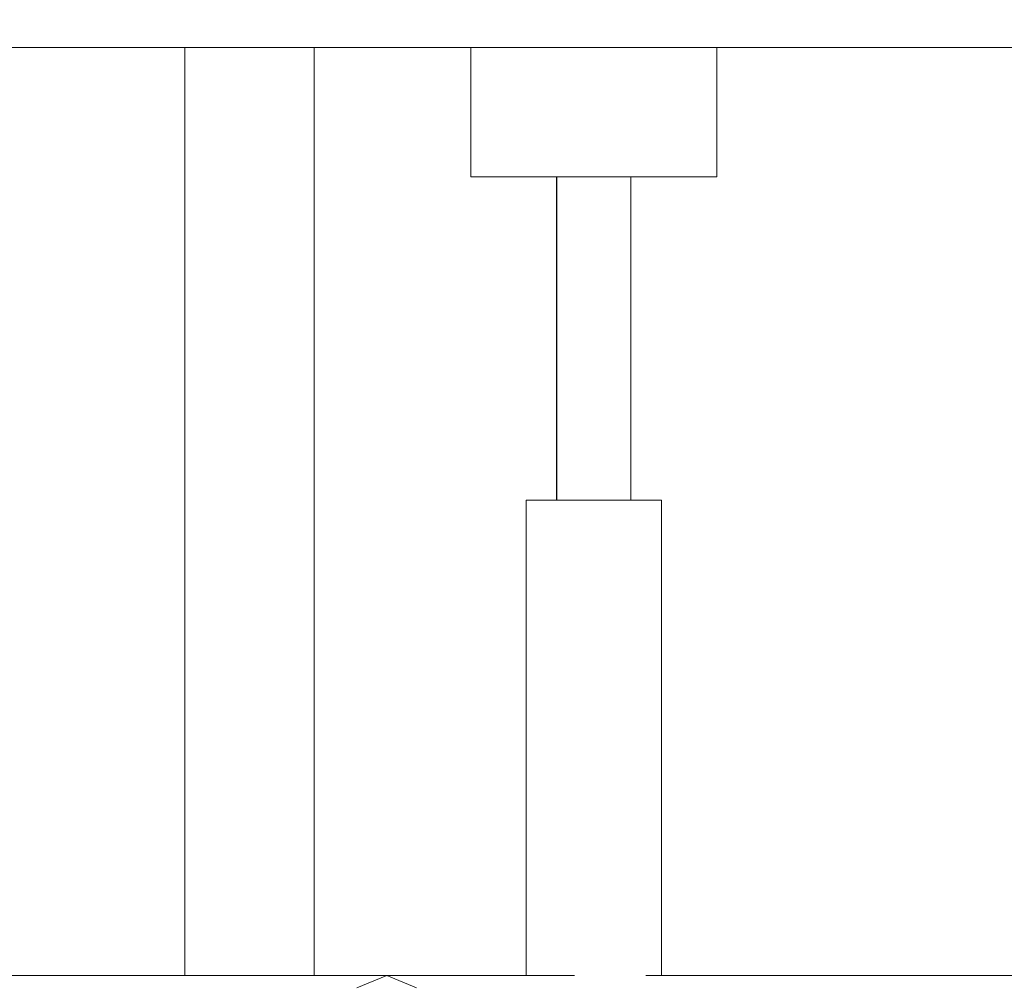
# Model space of a CAD drawing. Header units: millimetres. Extents: x -30280 to 100171, y -17460 to 4378.
# Tile 270 of 281: x 83767 to 84072, y -9660 to -9361. Entities that reach past the tile are written whole.
import ezdxf

# ---------------------------------------------------------------- set-up
doc = ezdxf.new("R2010")
doc.units = ezdxf.units.MM
doc.header["$MEASUREMENT"] = 0
doc.linetypes.add('Wipeout_Contour', pattern=[1000, 0, -1000])
for name, color, linetype in [('Nuevo_08_E_Envans secs', 7, 'Continuous'), ('Nuevo_09_EI_Mobiliari general', 7, 'Continuous'), ('Nuevo_Ventanas Archicad', 7, 'Continuous')]:
    doc.layers.add(name, color=color, linetype=linetype)
for name, color, linetype, lineweight in [('Nuevo_08_E_Envans secs_Pluma_Nº__47', 7, 'Continuous', 20), ('Nuevo_09_EI_Mobiliari general_Pluma_Nº__1', 7, 'Continuous', 5), ('Nuevo_09_EI_Mobiliari general_Pluma_Nº__24', 252, 'Continuous', 5), ('Nuevo_Ventanas Archicad_Pluma_Nº__1', 7, 'Continuous', 5)]:
    doc.layers.add(name, color=color, linetype=linetype, lineweight=lineweight)

# ---------------------------------------------------------------- blocks, each defined once
blk = doc.blocks.new('Elem Sección_251_3', base_point=(91863.52, -13459.98))
at = {"color": 254, "linetype": 'Wipeout_Contour', "lineweight": 0, "ltscale": 337506.293155}
blk.add_wipeout([(83818.41, -9656.98), (83858.41, -9656.98), (83858.41, -9369.98), (83818.41, -9369.98)], dxfattribs=at).dxf.layer = 'Nuevo_Ventanas Archicad'
at = {"layer": 'Nuevo_Ventanas Archicad_Pluma_Nº__1', "color": 7, "linetype": 'Continuous', "lineweight": 5}
blk.add_line((83818.41, -9369.98), (83818.41, -9656.98), dxfattribs=at)
blk = doc.blocks.new('Elem Sección_291_3', base_point=(91863.52, -13459.98))
at = {"color": 254, "linetype": 'Wipeout_Contour', "lineweight": 0, "ltscale": 675520.9964}
blk.add_wipeout([(83906.76, -9369.98), (83858.41, -9369.98), (83858.41, -9656.98), (83923.86, -9656.98), (83923.86, -9509.98), (83933.32, -9509.98), (83933.32, -9409.98), (83906.76, -9409.98)], dxfattribs=at).dxf.layer = 'Nuevo_08_E_Envans secs'
at = {"layer": 'Nuevo_08_E_Envans secs_Pluma_Nº__47', "color": 7, "linetype": 'Continuous', "lineweight": 20}
blk.add_line((83858.41, -9369.98), (83858.41, -9656.98), dxfattribs=at)
blk = doc.blocks.new('Elem Sección_292_3', base_point=(91863.52, -13459.98))
at = {"color": 254, "linetype": 'Wipeout_Contour', "lineweight": 0, "ltscale": 337744.332673}
blk.add_wipeout([(83906.76, -9409.98), (83917.91, -9409.98), (83917.91, -9369.98), (83906.76, -9369.98)], dxfattribs=at).dxf.layer = 'Nuevo_09_EI_Mobiliari general'
at = {"color": 254, "linetype": 'Wipeout_Contour', "lineweight": 0, "ltscale": 337889.479548}
blk.add_wipeout([(83923.89, -9509.98), (83923.89, -9656.98), (83930.01, -9656.98), (83930.01, -9509.98)], dxfattribs=at).dxf.layer = 'Nuevo_09_EI_Mobiliari general'
at = {"layer": 'Nuevo_09_EI_Mobiliari general_Pluma_Nº__1', "color": 7, "linetype": 'Continuous', "lineweight": 5}
blk.add_line((83906.76, -9409.98), (83906.76, -9369.98), dxfattribs=at)
at = {"color": 254, "linetype": 'Wipeout_Contour', "lineweight": 0, "ltscale": 337819.956536}
blk.add_wipeout([(83917.91, -9369.98), (83917.91, -9409.98), (83944.81, -9409.98), (83944.81, -9369.98)], dxfattribs=at).dxf.layer = 'Nuevo_09_EI_Mobiliari general'
at = {"layer": 'Nuevo_09_EI_Mobiliari general_Pluma_Nº__1', "color": 7, "linetype": 'Continuous', "lineweight": 5}
blk.add_line((83906.76, -9409.98), (83917.91, -9409.98), dxfattribs=at)
at = {"color": 254, "linetype": 'Wipeout_Contour', "lineweight": 0, "ltscale": 337926.9051}
blk.add_wipeout([(83944.81, -9369.98), (83944.81, -9409.98), (83971.72, -9409.98), (83971.72, -9369.98)], dxfattribs=at).dxf.layer = 'Nuevo_09_EI_Mobiliari general'
at = {"color": 254, "linetype": 'Wipeout_Contour', "lineweight": 0, "ltscale": 337865.994912}
blk.add_wipeout([(83933.4, -9509.98), (83936.74, -9509.98), (83936.74, -9409.98), (83933.4, -9409.98)], dxfattribs=at).dxf.layer = 'Nuevo_09_EI_Mobiliari general'
at = {"color": 254, "linetype": 'Wipeout_Contour', "lineweight": 0, "ltscale": 338002.529346}
blk.add_wipeout([(83971.72, -9409.98), (83982.86, -9409.98), (83982.86, -9369.98), (83971.72, -9369.98)], dxfattribs=at).dxf.layer = 'Nuevo_09_EI_Mobiliari general'
at = {"color": 254, "linetype": 'Wipeout_Contour', "lineweight": 0, "ltscale": 337888.680015}
blk.add_wipeout([(83936.74, -9509.98), (83944.81, -9509.98), (83944.81, -9409.98), (83936.74, -9409.98)], dxfattribs=at).dxf.layer = 'Nuevo_09_EI_Mobiliari general'
at = {"layer": 'Nuevo_09_EI_Mobiliari general_Pluma_Nº__1', "color": 7, "linetype": 'Continuous', "lineweight": 5}
for p, q in [((83982.86, -9409.98), (83982.86, -9369.98)), ((83971.72, -9409.98), (83982.86, -9409.98))]:
    blk.add_line(p, q, dxfattribs=at)
at = {"layer": 'Nuevo_09_EI_Mobiliari general_Pluma_Nº__24', "color": 252, "linetype": 'Continuous', "lineweight": 5, "flags": 128}
blk.add_lwpolyline([(83666.94, -8877.38), (83698.97, -8993.43), (83729.13, -9234.54), (83727.1, -9335.97), (83727.76, -9340.37), (83729.83, -9346.94), (83732.86, -9353.01), (83736.75, -9358.37), (83741.38, -9362.87), (83746.62, -9366.37), (83752.31, -9368.76), (83758.27, -9369.98), (83761.3, -9369.98), (84132.46, -9369.98)], dxfattribs=at)
at = {"color": 254, "linetype": 'Wipeout_Contour', "lineweight": 0, "ltscale": 337920.761613}
blk.add_wipeout([(83944.81, -9509.98), (83952.88, -9509.98), (83952.88, -9409.98), (83944.81, -9409.98)], dxfattribs=at).dxf.layer = 'Nuevo_09_EI_Mobiliari general'
at = {"layer": 'Nuevo_09_EI_Mobiliari general_Pluma_Nº__1', "color": 7, "linetype": 'Continuous', "lineweight": 5}
blk.add_line((83917.91, -9409.98), (83944.81, -9409.98), dxfattribs=at)
at = {"color": 254, "linetype": 'Wipeout_Contour', "lineweight": 0, "ltscale": 337943.446742}
blk.add_wipeout([(83952.88, -9509.98), (83956.23, -9509.98), (83956.23, -9409.98), (83952.88, -9409.98)], dxfattribs=at).dxf.layer = 'Nuevo_09_EI_Mobiliari general'
at = {"color": 254, "linetype": 'Wipeout_Contour', "lineweight": 0, "ltscale": 506910.896758}
blk.add_wipeout([(83930.01, -9656.98), (83932.98, -9656.98), (83938.82, -9656.98), (83944.81, -9659.79), (83944.81, -9509.98), (83930.01, -9509.98)], dxfattribs=at).dxf.layer = 'Nuevo_09_EI_Mobiliari general'
at = {"layer": 'Nuevo_09_EI_Mobiliari general_Pluma_Nº__1', "color": 7, "linetype": 'Continuous', "lineweight": 5}
for p, q in [((83933.4, -9509.98), (83933.4, -9409.98)), ((83944.81, -9409.98), (83971.72, -9409.98)), ((83923.89, -9509.98), (83930.01, -9509.98))]:
    blk.add_line(p, q, dxfattribs=at)
at = {"color": 254, "linetype": 'Wipeout_Contour', "lineweight": 0, "ltscale": 1352067.91785732}
blk.add_wipeout([(83944.81, -9659.79), (83947.41, -9660.72), (83947.54, -9660.78), (83950.99, -9669.98), (83947.54, -9679.17), (83947.41, -9679.23), (83945.33, -9679.98), (83955.69, -9679.98), (83955.02, -9679.71), (83954.29, -9679.17), (83952.16, -9669.98), (83954.29, -9660.78), (83955.02, -9660.25), (83959.61, -9658.4), (83959.61, -9509.98), (83944.81, -9509.98)], dxfattribs=at).dxf.layer = 'Nuevo_09_EI_Mobiliari general'
at = {"layer": 'Nuevo_09_EI_Mobiliari general_Pluma_Nº__1', "color": 7, "linetype": 'Continuous', "lineweight": 5}
for p, q in [((83956.23, -9509.98), (83956.23, -9409.98)), ((83930.01, -9509.98), (83944.81, -9509.98))]:
    blk.add_line(p, q, dxfattribs=at)
at = {"color": 254, "linetype": 'Wipeout_Contour', "lineweight": 0, "ltscale": 422546.390171}
blk.add_wipeout([(83959.61, -9658.4), (83960.9, -9656.98), (83965.74, -9656.98), (83965.74, -9509.98), (83959.61, -9509.98)], dxfattribs=at).dxf.layer = 'Nuevo_09_EI_Mobiliari general'
at = {"color": 254, "linetype": 'Wipeout_Contour', "lineweight": 0, "ltscale": 506872.736166}
blk.add_wipeout([(83938.82, -9656.98), (83880.79, -9656.98), (83889.98, -9660.78), (83947.54, -9660.78), (83947.41, -9660.72), (83944.81, -9659.79)], dxfattribs=at).dxf.layer = 'Nuevo_09_EI_Mobiliari general'
at = {"layer": 'Nuevo_09_EI_Mobiliari general_Pluma_Nº__1', "color": 7, "linetype": 'Continuous', "lineweight": 5}
for p, q in [((83923.89, -9656.98), (83923.89, -9509.98)), ((83944.81, -9509.98), (83959.61, -9509.98)), ((83959.61, -9509.98), (83965.74, -9509.98))]:
    blk.add_line(p, q, dxfattribs=at)
at = {"color": 254, "linetype": 'Wipeout_Contour', "lineweight": 0, "ltscale": 337436.562259}
blk.add_wipeout([(83732.14, -9656.98), (83732.86, -9660.78), (83871.59, -9660.78), (83880.79, -9656.98)], dxfattribs=at).dxf.layer = 'Nuevo_09_EI_Mobiliari general'
at = {"color": 254, "linetype": 'Wipeout_Contour', "lineweight": 0, "ltscale": 507379.522055}
blk.add_wipeout([(83955.02, -9660.25), (83954.29, -9660.78), (84111.15, -9660.78), (84116.87, -9656.98), (83960.9, -9656.98), (83959.61, -9658.4)], dxfattribs=at).dxf.layer = 'Nuevo_09_EI_Mobiliari general'
at = {"layer": 'Nuevo_09_EI_Mobiliari general_Pluma_Nº__1', "color": 7, "linetype": 'Continuous', "lineweight": 5}
for p, q in [((83965.74, -9656.98), (83965.74, -9509.98)), ((83732.14, -9656.98), (83880.79, -9656.98)), ((83880.79, -9656.98), (83938.82, -9656.98)), ((84116.87, -9656.98), (83960.9, -9656.98))]:
    blk.add_line(p, q, dxfattribs=at)
at = {"layer": 'Nuevo_09_EI_Mobiliari general_Pluma_Nº__24', "color": 252, "linetype": 'Continuous', "lineweight": 5}
for q in [(83871.59, -9660.78), (83889.98, -9660.78)]:
    blk.add_line((83880.79, -9656.98), q, dxfattribs=at)
blk = doc.blocks.new('Elem Sección_293_3', base_point=(91863.52, -13459.98))
at = {"color": 254, "linetype": 'Wipeout_Contour', "lineweight": 0, "ltscale": 337859.205028}
blk.add_wipeout([(83933.4, -9409.98), (83933.32, -9409.98), (83933.32, -9509.98), (83933.4, -9509.98)], dxfattribs=at).dxf.layer = 'Nuevo_09_EI_Mobiliari general'
at = {"color": 254, "linetype": 'Wipeout_Contour', "lineweight": 0, "ltscale": 337877.247672}
blk.add_wipeout([(83923.86, -9656.98), (83923.89, -9656.98), (83923.89, -9509.98), (83923.86, -9509.98)], dxfattribs=at).dxf.layer = 'Nuevo_09_EI_Mobiliari general'
at = {"layer": 'Nuevo_09_EI_Mobiliari general_Pluma_Nº__1', "color": 7, "linetype": 'Continuous', "lineweight": 5}
for p, q in [((83933.32, -9509.98), (83933.32, -9409.98)), ((83923.86, -9656.98), (83923.86, -9509.98))]:
    blk.add_line(p, q, dxfattribs=at)

msp = doc.modelspace()

# ---------------------------------------------------------------- block references
at = {"layer": 'Nuevo_Ventanas Archicad', "lineweight": 0}
msp.add_blockref('Elem Sección_251_3', (91863.52, -13459.98), dxfattribs=at)

# ---------------------------------------------------------------- next in the draw order: block references
at = {"layer": 'Nuevo_08_E_Envans secs', "lineweight": 0}
msp.add_blockref('Elem Sección_291_3', (91863.52, -13459.98), dxfattribs=at)

# ---------------------------------------------------------------- next in the draw order: block references
at = {"layer": 'Nuevo_09_EI_Mobiliari general', "lineweight": 0}
msp.add_blockref('Elem Sección_292_3', (91863.52, -13459.98), dxfattribs=at)

# ---------------------------------------------------------------- next in the draw order: block references
msp.add_blockref('Elem Sección_293_3', (91863.52, -13459.98), dxfattribs=at)

doc.saveas('drawing.dxf')
